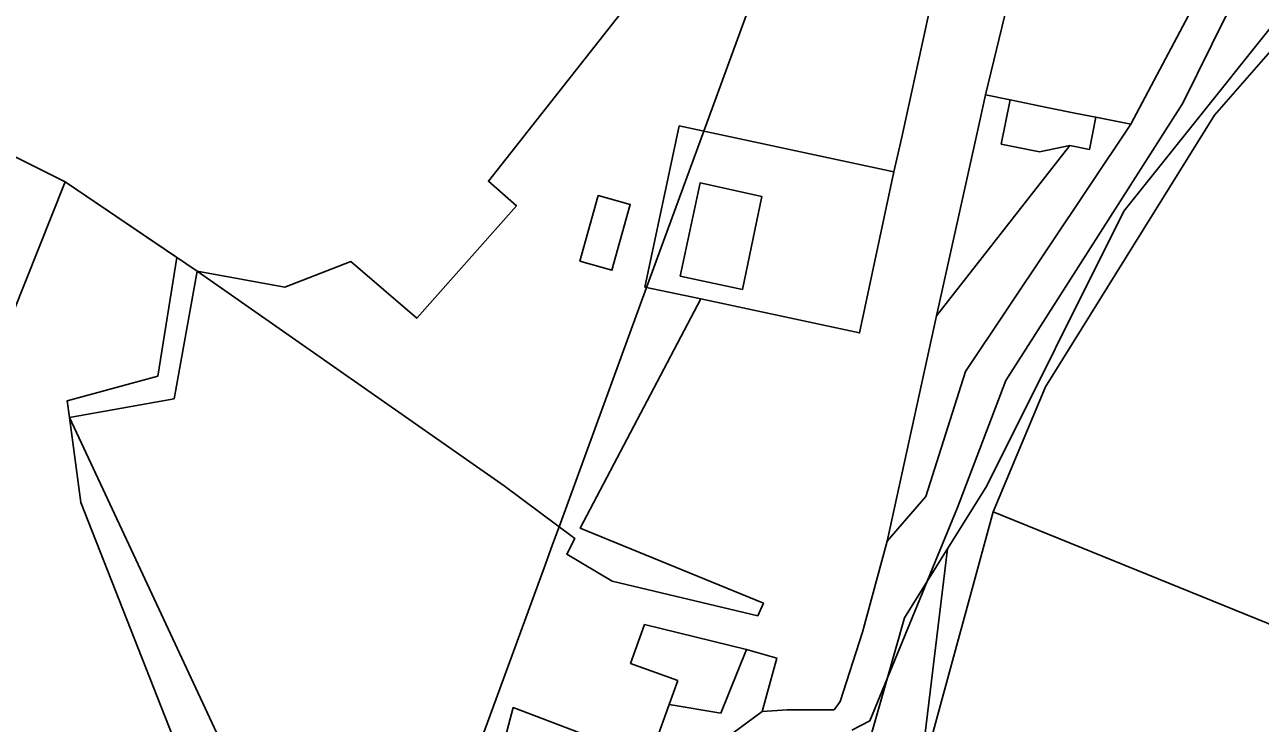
# Model space of a CAD drawing. Extents: x -477304 to -465429, y -1159113 to -1149210.
# Drawn here: x -475503.7 to -475278.7, y -1152518.2 to -1152391 of the extents above; entities that cross this region are included whole.
import ezdxf

# ---------------------------------------------------------------- set-up
doc = ezdxf.new("R2010")
doc.units = 0
for name, color, linetype in [('BPEJ_s', 7, 'Continuous'), ('PUPFL_s', 7, 'Continuous'), ('trav_porost_s', 7, 'Continuous'), ('voda_s', 7, 'Continuous'), ('zahrada_s', 7, 'Continuous')]:
    doc.layers.add(name, color=color, linetype=linetype)

msp = doc.modelspace()

# ---------------------------------------------------------------- linework, layer by layer
at = {"layer": 'BPEJ_s'}
for points in [[(-475368, -1152377.5), (-475380.04, -1152410.4), (-475390.46, -1152438.86), (-475406.41, -1152482.44), (-475407.6, -1152485.67), (-475408.89, -1152489.22), (-475431.76, -1152551.69)], [(-475431.76, -1152551.69), (-475408.89, -1152489.22), (-475407.6, -1152485.67), (-475406.41, -1152482.44), (-475390.46, -1152438.86), (-475380.04, -1152410.4), (-475368, -1152377.5)], [(-475264, -1152375.5), (-475303.5, -1152425), (-475328.5, -1152475), (-475335.64, -1152486.42), (-475335.89, -1152486.81), (-475339.31, -1152492.3), (-475343.5, -1152499), (-475346.66, -1152510.11), (-475353.17, -1152533.05), (-475369.47, -1152590.45), (-475372.55, -1152601.31), (-475378, -1152620.5), (-475384.48, -1152638.92), (-475385.59, -1152642.07), (-475389.65, -1152653.6), (-475400.33, -1152683.97), (-475402.22, -1152689.34), (-475407.14, -1152703.33), (-475421.69, -1152744.68)], [(-475256.23, -1152522.95), (-475291.41, -1152560.25), (-475303, -1152569.55), (-475304.54, -1152565.77), (-475301.78, -1152563.63), (-475303.39, -1152561.51), (-475304.59, -1152528.89), (-475308.95, -1152528.56), (-475309, -1152527.5), (-475327, -1152526.5), (-475339.1, -1152522.78), (-475340, -1152522.5), (-475335.64, -1152486.42), (-475328.5, -1152475), (-475303.5, -1152425), (-475264, -1152375.5)], [(-475547.72, -1152559.1), (-475488.03, -1152555.35), (-475481.93, -1152554.38), (-475472.88, -1152552.95), (-475470, -1152552.5), (-475470.42, -1152538.9), (-475470.5, -1152536.5), (-475493.5, -1152478), (-475495.59, -1152462.53), (-475496, -1152459.5), (-475479.5, -1152455), (-475476.06, -1152433.4), (-475496.4, -1152419.65), (-475521.37, -1152407.21)], [(-475547.72, -1152559.1), (-475488.03, -1152555.35), (-475481.93, -1152554.38), (-475472.88, -1152552.95), (-475470, -1152552.5), (-475470.42, -1152538.9), (-475470.5, -1152536.5), (-475493.5, -1152478), (-475495.59, -1152462.53), (-475496, -1152459.5), (-475479.5, -1152455), (-475476.06, -1152433.4), (-475496.4, -1152419.65), (-475521.37, -1152407.21)], [(-475346.66, -1152510.11), (-475343.5, -1152499), (-475339.31, -1152492.3), (-475335.89, -1152486.81), (-475335.64, -1152486.42), (-475340, -1152522.5), (-475339.1, -1152522.78), (-475327, -1152526.5), (-475309, -1152527.5), (-475308.95, -1152528.56), (-475304.59, -1152528.89), (-475303.39, -1152561.51), (-475301.78, -1152563.63), (-475304.54, -1152565.77), (-475303, -1152569.55), (-475291.41, -1152560.25), (-475256.23, -1152522.95)], [(-475421.69, -1152744.68), (-475407.14, -1152703.33), (-475402.22, -1152689.34), (-475400.33, -1152683.97), (-475389.65, -1152653.6), (-475385.59, -1152642.07), (-475384.48, -1152638.92), (-475378, -1152620.5), (-475372.55, -1152601.31), (-475369.47, -1152590.45), (-475353.17, -1152533.05), (-475346.66, -1152510.11)]]:
    msp.add_lwpolyline(points, dxfattribs=at)
at = {"layer": 'PUPFL_s'}
for points in [[(-475265.28, -1152504.9), (-475327.31, -1152479.71), (-475317.78, -1152456.94), (-475287.03, -1152407.53), (-475261.06, -1152377.8), (-475267.57, -1152399.3), (-475267.57, -1152416.58), (-475268.56, -1152455.28), (-475273.26, -1152479.69)], [(-475522.29, -1152482.15), (-475536.8, -1152500.86), (-475544.92, -1152516.32), (-475547.72, -1152559.1), (-475559.95, -1152516.02), (-475573.69, -1152467.92), (-475584.11, -1152428.72), (-475566.43, -1152397.03), (-475553.6, -1152408.36), (-475531.89, -1152401.97), (-475496.4, -1152419.65), (-475505.95, -1152443.71), (-475517.5, -1152474.52)], [(-475496.4, -1152419.65), (-475472.34, -1152435.92), (-475476.52, -1152459.12), (-475495.59, -1152462.53), (-475484.8, -1152485.64), (-475467.54, -1152522.6), (-475468.64, -1152538.9), (-475472.98, -1152538.9), (-475472.87, -1152554.39), (-475486.17, -1152555.23), (-475547.72, -1152559.1), (-475544.92, -1152516.32), (-475536.8, -1152500.86), (-475522.29, -1152482.15), (-475517.5, -1152474.52), (-475505.95, -1152443.71)], [(-475327.31, -1152479.71), (-475265.28, -1152504.9), (-475255.74, -1152517.88), (-475262.25, -1152523.9), (-475285.34, -1152548.57), (-475301.78, -1152563.63), (-475303.39, -1152561.51), (-475304.59, -1152528.89), (-475327.9, -1152527.1), (-475339.12, -1152522.84)]]:
    msp.add_lwpolyline(points, close=True, dxfattribs=at)
at = {"layer": 'trav_porost_s'}
for points in [[(-475525.6, -1152286.46), (-475442.32, -1152322.79), (-475409.64, -1152317.62), (-475407.45, -1152317.3), (-475389.61, -1152332.9), (-475378.84, -1152334.76), (-475370, -1152347.36), (-475366.48, -1152361.49), (-475376.62, -1152374.68), (-475381.58, -1152371.61), (-475419.26, -1152419.52), (-475414.17, -1152423.99), (-475432.31, -1152444.45), (-475444.35, -1152434.14), (-475456.35, -1152438.81), (-475472.34, -1152435.92), (-475496.4, -1152419.65), (-475531.89, -1152401.97)], [(-475331.02, -1152352.31), (-475343.94, -1152411.53), (-475345.4, -1152417.79), (-475384.52, -1152409.45), (-475390.78, -1152438.79), (-475380.6, -1152440.96), (-475402.54, -1152482.7), (-475369.17, -1152496.34), (-475370.22, -1152498.62), (-475396.72, -1152492.34), (-475405, -1152487.43), (-475403.53, -1152484.59), (-475416.43, -1152474.98), (-475472.34, -1152435.92), (-475456.35, -1152438.81), (-475444.35, -1152434.14), (-475432.31, -1152444.45), (-475414.17, -1152423.99), (-475419.26, -1152419.52), (-475381.58, -1152371.61)]]:
    msp.add_lwpolyline(points, dxfattribs=at)
for points in [[(-475304.63, -1152378.54), (-475288.57, -1152383.33), (-475302.26, -1152409.16), (-475308.63, -1152407.88), (-475312.16, -1152407.17), (-475317.27, -1152406.14), (-475324.23, -1152404.73), (-475328.72, -1152403.82), (-475319.25, -1152364.75)], [(-475390.78, -1152438.79), (-475384.52, -1152409.45), (-475345.4, -1152417.79), (-475351.66, -1152447.13), (-475380.6, -1152440.96)], [(-475384.34, -1152436.78), (-475373.02, -1152439.21), (-475369.44, -1152422.32), (-475380.71, -1152419.82)], [(-475402.61, -1152434.09), (-475396.79, -1152435.72), (-475393.45, -1152423.78), (-475399.26, -1152422.15)], [(-475384.78, -1152510.4), (-475393.39, -1152507.31), (-475390.84, -1152500.22), (-475372.25, -1152504.78), (-475376.96, -1152516.33), (-475386.36, -1152514.79)], [(-475392.83, -1152556.3), (-475407.3, -1152550.74), (-475422.55, -1152551.15), (-475424.25, -1152551.2), (-475414.74, -1152515.33), (-475389.86, -1152524.78), (-475388.83, -1152521.69), (-475386.36, -1152514.79), (-475376.96, -1152516.33), (-475372.25, -1152504.78), (-475366.72, -1152506.32), (-475369.42, -1152516.07), (-475374.76, -1152520.03), (-475378.75, -1152526.25), (-475387.87, -1152558.17)]]:
    msp.add_lwpolyline(points, close=True, dxfattribs=at)
at = {"layer": 'voda_s'}
for points in [[(-475374.76, -1152520.03), (-475369.42, -1152516.07), (-475364.87, -1152515.73), (-475356.32, -1152515.74), (-475355.19, -1152514.25), (-475351.11, -1152501.62), (-475346.66, -1152485.07), (-475339.58, -1152476.94), (-475332.35, -1152454.16), (-475302.26, -1152409.16), (-475288.57, -1152383.33)], [(-475282.23, -1152383.87), (-475292.79, -1152405.29), (-475325.03, -1152455.81), (-475333.8, -1152478.93), (-475349.8, -1152517.74), (-475353.06, -1152519.45)]]:
    msp.add_lwpolyline(points, dxfattribs=at)
at = {"layer": 'zahrada_s'}
for points in [[(-475337.66, -1152444.01), (-475330.23, -1152410.72), (-475328.72, -1152403.82), (-475324.23, -1152404.73), (-475325.85, -1152412.77), (-475318.89, -1152414.17), (-475313.34, -1152413.05)], [(-475309.81, -1152413.76), (-475308.63, -1152407.88), (-475302.26, -1152409.16), (-475332.35, -1152454.16), (-475339.58, -1152476.94), (-475346.66, -1152485.07), (-475337.66, -1152444.01), (-475313.34, -1152413.05)]]:
    msp.add_lwpolyline(points, close=True, dxfattribs=at)

doc.saveas('drawing.dxf')
